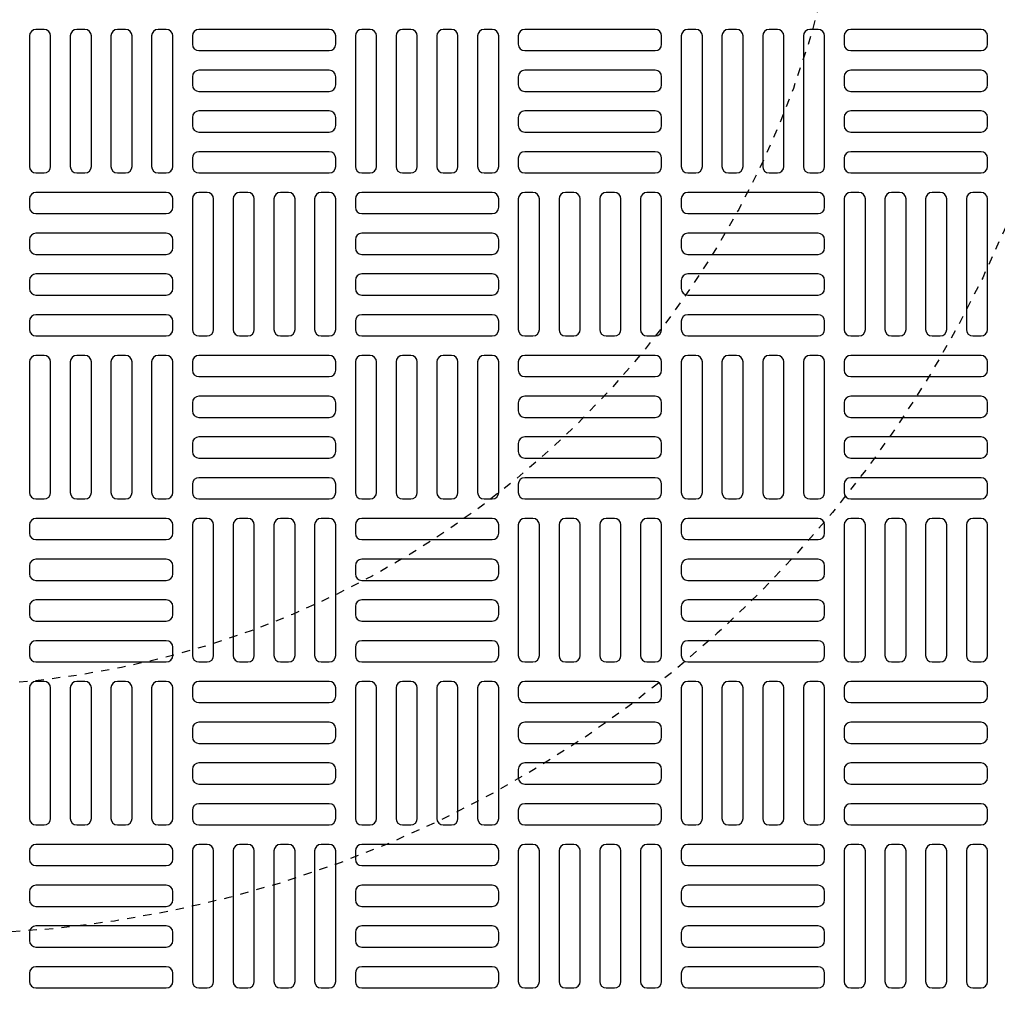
# Model space of a CAD drawing. Extents: x -169 to 2224, y 0 to 2796.
# Tile 467 of 530: x 1531 to 1542, y 1464 to 1476. Entities that reach past the tile are written whole.
import ezdxf

# ---------------------------------------------------------------- set-up
doc = ezdxf.new("R2010")
doc.units = 0
doc.header["$MEASUREMENT"] = 0
doc.linetypes.add('HIDDEN2', pattern=[0.28125, 0.1875, -0.09375])
doc.layers.get('DEFPOINTS').update_dxf_attribs({"linetype": 'CONTINUOUS'})
doc.layers.add('TANK-MANHOLE-COVER-40', color=2, linetype='CONTINUOUS')
doc.layers.add('TANK-MANHOLE-COVER-HATCH-40', color=252, linetype='CONTINUOUS')

msp = doc.modelspace()

# ---------------------------------------------------------------- linework, layer by layer
at = {"layer": 'DEFPOINTS', "color": 8, "linetype": 'HIDDEN2', "ltscale": 0.125}
msp.add_circle((1529.52157, 1479.01916), 14, dxfattribs=at)
msp.add_circle((1529.52157, 1479.01916), 14, dxfattribs=at)
at = {"layer": 'DEFPOINTS', "color": 8, "linetype": 'HIDDEN2', "ltscale": 0.5}
msp.add_circle((1529.52157, 1479.01916), 11, dxfattribs=at)
msp.add_circle((1529.52157, 1479.01916), 11, dxfattribs=at)
at = {"layer": 'TANK-MANHOLE-COVER-40', "color": 4, "linetype": 'Continuous'}
msp.add_circle((1529.52234, 1479.01916), 22.63902, dxfattribs=at)
at = {"layer": 'TANK-MANHOLE-COVER-40', "color": 1, "linetype": 'Continuous'}
msp.add_circle((1529.52234, 1479.01916), 22.44094, dxfattribs=at)
at = {"layer": 'TANK-MANHOLE-COVER-40', "color": 2, "linetype": 'Continuous'}
msp.add_circle((1529.52234, 1479.01916), 21.65354, dxfattribs=at)
at = {"layer": 'TANK-MANHOLE-COVER-HATCH-40', "linetype": 'Continuous', "flags": 128}
for points in [[(1530.70344, 1475.94829, 0.41421356), (1530.6247, 1475.86955), (1530.6247, 1474.29475, 0.41421356), (1530.70344, 1474.21601), (1530.80187, 1474.21601, 0.41421356), (1530.88061, 1474.29475), (1530.88061, 1475.86955, 0.41421356), (1530.80187, 1475.94829)], [(1531.19557, 1475.94829, 0.41421356), (1531.11683, 1475.86955), (1531.11683, 1474.29475, 0.41421356), (1531.19557, 1474.21601), (1531.29399, 1474.21601, 0.41421356), (1531.37273, 1474.29475), (1531.37273, 1475.86955, 0.41421356), (1531.29399, 1475.94829)], [(1531.68769, 1475.94829, 0.41421356), (1531.60895, 1475.86955), (1531.60895, 1474.29475, 0.41421356), (1531.68769, 1474.21601), (1531.78612, 1474.21601, 0.41421356), (1531.86486, 1474.29475), (1531.86486, 1475.86955, 0.41421356), (1531.78612, 1475.94829)], [(1532.17982, 1475.94829, 0.41421356), (1532.10108, 1475.86955), (1532.10108, 1474.29475, 0.41421356), (1532.17982, 1474.21601), (1532.27824, 1474.21601, 0.41421356), (1532.35698, 1474.29475), (1532.35698, 1475.86955, 0.41421356), (1532.27824, 1475.94829)], [(1532.5932, 1475.77113, 0.41421356), (1532.67194, 1475.69239), (1534.24675, 1475.69239, 0.41421356), (1534.32549, 1475.77113), (1534.32549, 1475.86955, 0.41421356), (1534.24675, 1475.94829), (1532.67194, 1475.94829, 0.41421356), (1532.5932, 1475.86955)], [(1534.64045, 1475.94829, 0.41421356), (1534.56171, 1475.86955), (1534.56171, 1474.29475, 0.41421356), (1534.64045, 1474.21601), (1534.73887, 1474.21601, 0.41421356), (1534.81761, 1474.29475), (1534.81761, 1475.86955, 0.41421356), (1534.73887, 1475.94829)], [(1535.13257, 1475.94829, 0.41421356), (1535.05383, 1475.86955), (1535.05383, 1474.29475, 0.41421356), (1535.13257, 1474.21601), (1535.231, 1474.21601, 0.41421356), (1535.30974, 1474.29475), (1535.30974, 1475.86955, 0.41421356), (1535.231, 1475.94829)], [(1535.6247, 1475.94829, 0.41421356), (1535.54596, 1475.86955), (1535.54596, 1474.29475, 0.41421356), (1535.6247, 1474.21601), (1535.72313, 1474.21601, 0.41421356), (1535.80187, 1474.29475), (1535.80187, 1475.86955, 0.41421356), (1535.72313, 1475.94829)], [(1536.11683, 1475.94829, 0.41421356), (1536.03809, 1475.86955), (1536.03809, 1474.29475, 0.41421356), (1536.11683, 1474.21601), (1536.21525, 1474.21601, 0.41421356), (1536.29399, 1474.29475), (1536.29399, 1475.86955, 0.41421356), (1536.21525, 1475.94829)], [(1536.53021, 1475.77113, 0.41421356), (1536.60895, 1475.69239), (1538.18376, 1475.69239, 0.41421356), (1538.2625, 1475.77113), (1538.2625, 1475.86955, 0.41421356), (1538.18376, 1475.94829), (1536.60895, 1475.94829, 0.41421356), (1536.53021, 1475.86955)], [(1538.57746, 1475.94829, 0.41421356), (1538.49872, 1475.86955), (1538.49872, 1474.29475, 0.41421356), (1538.57746, 1474.21601), (1538.67588, 1474.21601, 0.41421356), (1538.75462, 1474.29475), (1538.75462, 1475.86955, 0.41421356), (1538.67588, 1475.94829)], [(1539.06958, 1475.94829, 0.41421356), (1538.99084, 1475.86955), (1538.99084, 1474.29475, 0.41421356), (1539.06958, 1474.21601), (1539.16801, 1474.21601, 0.41421356), (1539.24675, 1474.29475), (1539.24675, 1475.86955, 0.41421356), (1539.16801, 1475.94829)], [(1539.56171, 1475.94829, 0.41421356), (1539.48297, 1475.86955), (1539.48297, 1474.29475, 0.41421356), (1539.56171, 1474.21601), (1539.66013, 1474.21601, 0.41421356), (1539.73887, 1474.29475), (1539.73887, 1475.86955, 0.41421356), (1539.66013, 1475.94829)], [(1540.05383, 1475.94829, 0.41421356), (1539.97509, 1475.86955), (1539.97509, 1474.29475, 0.41421356), (1540.05383, 1474.21601), (1540.15226, 1474.21601, 0.41421356), (1540.231, 1474.29475), (1540.231, 1475.86955, 0.41421356), (1540.15226, 1475.94829)], [(1540.46722, 1475.77113, 0.41421356), (1540.54596, 1475.69239), (1542.12076, 1475.69239, 0.41421356), (1542.1995, 1475.77113), (1542.1995, 1475.86955, 0.41421356), (1542.12076, 1475.94829), (1540.54596, 1475.94829, 0.41421356), (1540.46722, 1475.86955)], [(1532.5932, 1475.279, 0.41421356), (1532.67194, 1475.20026), (1534.24675, 1475.20026, 0.41421356), (1534.32549, 1475.279), (1534.32549, 1475.37743, 0.41421356), (1534.24675, 1475.45617), (1532.67194, 1475.45617, 0.41421356), (1532.5932, 1475.37743)], [(1536.53021, 1475.279, 0.41421356), (1536.60895, 1475.20026), (1538.18376, 1475.20026, 0.41421356), (1538.2625, 1475.279), (1538.2625, 1475.37743, 0.41421356), (1538.18376, 1475.45617), (1536.60895, 1475.45617, 0.41421356), (1536.53021, 1475.37743)], [(1540.46722, 1475.279, 0.41421356), (1540.54596, 1475.20026), (1542.12076, 1475.20026, 0.41421356), (1542.1995, 1475.279), (1542.1995, 1475.37743, 0.41421356), (1542.12076, 1475.45617), (1540.54596, 1475.45617, 0.41421356), (1540.46722, 1475.37743)], [(1532.5932, 1474.78688, 0.41421356), (1532.67194, 1474.70814), (1534.24675, 1474.70814, 0.41421356), (1534.32549, 1474.78688), (1534.32549, 1474.8853, 0.41421356), (1534.24675, 1474.96404), (1532.67194, 1474.96404, 0.41421356), (1532.5932, 1474.8853)], [(1536.53021, 1474.78688, 0.41421356), (1536.60895, 1474.70814), (1538.18376, 1474.70814, 0.41421356), (1538.2625, 1474.78688), (1538.2625, 1474.8853, 0.41421356), (1538.18376, 1474.96404), (1536.60895, 1474.96404, 0.41421356), (1536.53021, 1474.8853)], [(1540.46722, 1474.78688, 0.41421356), (1540.54596, 1474.70814), (1542.12076, 1474.70814, 0.41421356), (1542.1995, 1474.78688), (1542.1995, 1474.8853, 0.41421356), (1542.12076, 1474.96404), (1540.54596, 1474.96404, 0.41421356), (1540.46722, 1474.8853)], [(1532.5932, 1474.29475, 0.41421356), (1532.67194, 1474.21601), (1534.24675, 1474.21601, 0.41421356), (1534.32549, 1474.29475), (1534.32549, 1474.39318, 0.41421356), (1534.24675, 1474.47192), (1532.67194, 1474.47192, 0.41421356), (1532.5932, 1474.39318)], [(1536.53021, 1474.29475, 0.41421356), (1536.60895, 1474.21601), (1538.18376, 1474.21601, 0.41421356), (1538.2625, 1474.29475), (1538.2625, 1474.39318, 0.41421356), (1538.18376, 1474.47192), (1536.60895, 1474.47192, 0.41421356), (1536.53021, 1474.39318)], [(1540.46722, 1474.29475, 0.41421356), (1540.54596, 1474.21601), (1542.12076, 1474.21601, 0.41421356), (1542.1995, 1474.29475), (1542.1995, 1474.39318, 0.41421356), (1542.12076, 1474.47192), (1540.54596, 1474.47192, 0.41421356), (1540.46722, 1474.39318)], [(1532.35698, 1473.90105, 0.41421356), (1532.27824, 1473.97979), (1530.70344, 1473.97979, 0.41421356), (1530.6247, 1473.90105), (1530.6247, 1473.80262, 0.41421356), (1530.70344, 1473.72388), (1532.27824, 1473.72388, 0.41421356), (1532.35698, 1473.80262)], [(1532.67194, 1473.97979, 0.41421356), (1532.5932, 1473.90105), (1532.5932, 1472.32625, 0.41421356), (1532.67194, 1472.24751), (1532.77037, 1472.24751, 0.41421356), (1532.84911, 1472.32625), (1532.84911, 1473.90105, 0.41421356), (1532.77037, 1473.97979)], [(1533.16407, 1473.97979, 0.41421356), (1533.08533, 1473.90105), (1533.08533, 1472.32625, 0.41421356), (1533.16407, 1472.24751), (1533.2625, 1472.24751, 0.41421356), (1533.34124, 1472.32625), (1533.34124, 1473.90105, 0.41421356), (1533.2625, 1473.97979)], [(1533.6562, 1473.97979, 0.41421356), (1533.57746, 1473.90105), (1533.57746, 1472.32625, 0.41421356), (1533.6562, 1472.24751), (1533.75462, 1472.24751, 0.41421356), (1533.83336, 1472.32625), (1533.83336, 1473.90105, 0.41421356), (1533.75462, 1473.97979)], [(1534.14832, 1473.97979, 0.41421356), (1534.06958, 1473.90105), (1534.06958, 1472.32625, 0.41421356), (1534.14832, 1472.24751), (1534.24675, 1472.24751, 0.41421356), (1534.32549, 1472.32625), (1534.32549, 1473.90105, 0.41421356), (1534.24675, 1473.97979)], [(1536.29399, 1473.90105, 0.41421356), (1536.21525, 1473.97979), (1534.64045, 1473.97979, 0.41421356), (1534.56171, 1473.90105), (1534.56171, 1473.80262, 0.41421356), (1534.64045, 1473.72388), (1536.21525, 1473.72388, 0.41421356), (1536.29399, 1473.80262)], [(1536.60895, 1473.97979, 0.41421356), (1536.53021, 1473.90105), (1536.53021, 1472.32625, 0.41421356), (1536.60895, 1472.24751), (1536.70738, 1472.24751, 0.41421356), (1536.78612, 1472.32625), (1536.78612, 1473.90105, 0.41421356), (1536.70738, 1473.97979)], [(1537.10108, 1473.97979, 0.41421356), (1537.02234, 1473.90105), (1537.02234, 1472.32625, 0.41421356), (1537.10108, 1472.24751), (1537.1995, 1472.24751, 0.41421356), (1537.27824, 1472.32625), (1537.27824, 1473.90105, 0.41421356), (1537.1995, 1473.97979)], [(1537.5932, 1473.97979, 0.41421356), (1537.51446, 1473.90105), (1537.51446, 1472.32625, 0.41421356), (1537.5932, 1472.24751), (1537.69163, 1472.24751, 0.41421356), (1537.77037, 1472.32625), (1537.77037, 1473.90105, 0.41421356), (1537.69163, 1473.97979)], [(1538.08533, 1473.97979, 0.41421356), (1538.00659, 1473.90105), (1538.00659, 1472.32625, 0.41421356), (1538.08533, 1472.24751), (1538.18376, 1472.24751, 0.41421356), (1538.2625, 1472.32625), (1538.2625, 1473.90105, 0.41421356), (1538.18376, 1473.97979)], [(1540.231, 1473.90105, 0.41421356), (1540.15226, 1473.97979), (1538.57746, 1473.97979, 0.41421356), (1538.49872, 1473.90105), (1538.49872, 1473.80262, 0.41421356), (1538.57746, 1473.72388), (1540.15226, 1473.72388, 0.41421356), (1540.231, 1473.80262)], [(1540.54596, 1473.97979, 0.41421356), (1540.46722, 1473.90105), (1540.46722, 1472.32625, 0.41421356), (1540.54596, 1472.24751), (1540.64439, 1472.24751, 0.41421356), (1540.72313, 1472.32625), (1540.72313, 1473.90105, 0.41421356), (1540.64439, 1473.97979)], [(1541.03809, 1473.97979, 0.41421356), (1540.95935, 1473.90105), (1540.95935, 1472.32625, 0.41421356), (1541.03809, 1472.24751), (1541.13651, 1472.24751, 0.41421356), (1541.21525, 1472.32625), (1541.21525, 1473.90105, 0.41421356), (1541.13651, 1473.97979)], [(1541.53021, 1473.97979, 0.41421356), (1541.45147, 1473.90105), (1541.45147, 1472.32625, 0.41421356), (1541.53021, 1472.24751), (1541.62864, 1472.24751, 0.41421356), (1541.70738, 1472.32625), (1541.70738, 1473.90105, 0.41421356), (1541.62864, 1473.97979)], [(1542.02234, 1473.97979, 0.41421356), (1541.9436, 1473.90105), (1541.9436, 1472.32625, 0.41421356), (1542.02234, 1472.24751), (1542.12076, 1472.24751, 0.41421356), (1542.1995, 1472.32625), (1542.1995, 1473.90105, 0.41421356), (1542.12076, 1473.97979)], [(1532.35698, 1473.40892, 0.41421356), (1532.27824, 1473.48766), (1530.70344, 1473.48766, 0.41421356), (1530.6247, 1473.40892), (1530.6247, 1473.3105, 0.41421356), (1530.70344, 1473.23176), (1532.27824, 1473.23176, 0.41421356), (1532.35698, 1473.3105)], [(1536.29399, 1473.40892, 0.41421356), (1536.21525, 1473.48766), (1534.64045, 1473.48766, 0.41421356), (1534.56171, 1473.40892), (1534.56171, 1473.3105, 0.41421356), (1534.64045, 1473.23176), (1536.21525, 1473.23176, 0.41421356), (1536.29399, 1473.3105)], [(1540.231, 1473.40892, 0.41421356), (1540.15226, 1473.48766), (1538.57746, 1473.48766, 0.41421356), (1538.49872, 1473.40892), (1538.49872, 1473.3105, 0.41421356), (1538.57746, 1473.23176), (1540.15226, 1473.23176, 0.41421356), (1540.231, 1473.3105)], [(1532.35698, 1472.9168, 0.41421356), (1532.27824, 1472.99554), (1530.70344, 1472.99554, 0.41421356), (1530.6247, 1472.9168), (1530.6247, 1472.81837, 0.41421356), (1530.70344, 1472.73963), (1532.27824, 1472.73963, 0.41421356), (1532.35698, 1472.81837)], [(1536.29399, 1472.9168, 0.41421356), (1536.21525, 1472.99554), (1534.64045, 1472.99554, 0.41421356), (1534.56171, 1472.9168), (1534.56171, 1472.81837, 0.41421356), (1534.64045, 1472.73963), (1536.21525, 1472.73963, 0.41421356), (1536.29399, 1472.81837)], [(1540.231, 1472.9168, 0.41421356), (1540.15226, 1472.99554), (1538.57746, 1472.99554, 0.41421356), (1538.49872, 1472.9168), (1538.49872, 1472.81837, 0.41421356), (1538.57746, 1472.73963), (1540.15226, 1472.73963, 0.41421356), (1540.231, 1472.81837)], [(1532.35698, 1472.42467, 0.41421356), (1532.27824, 1472.50341), (1530.70344, 1472.50341, 0.41421356), (1530.6247, 1472.42467), (1530.6247, 1472.32625, 0.41421356), (1530.70344, 1472.24751), (1532.27824, 1472.24751, 0.41421356), (1532.35698, 1472.32625)], [(1536.29399, 1472.42467, 0.41421356), (1536.21525, 1472.50341), (1534.64045, 1472.50341, 0.41421356), (1534.56171, 1472.42467), (1534.56171, 1472.32625, 0.41421356), (1534.64045, 1472.24751), (1536.21525, 1472.24751, 0.41421356), (1536.29399, 1472.32625)], [(1540.231, 1472.42467, 0.41421356), (1540.15226, 1472.50341), (1538.57746, 1472.50341, 0.41421356), (1538.49872, 1472.42467), (1538.49872, 1472.32625, 0.41421356), (1538.57746, 1472.24751), (1540.15226, 1472.24751, 0.41421356), (1540.231, 1472.32625)], [(1530.70344, 1472.01129, 0.41421356), (1530.6247, 1471.93255), (1530.6247, 1470.35774, 0.41421356), (1530.70344, 1470.279), (1530.80187, 1470.279, 0.41421356), (1530.88061, 1470.35774), (1530.88061, 1471.93255, 0.41421356), (1530.80187, 1472.01129)], [(1531.19557, 1472.01129, 0.41421356), (1531.11683, 1471.93255), (1531.11683, 1470.35774, 0.41421356), (1531.19557, 1470.279), (1531.29399, 1470.279, 0.41421356), (1531.37273, 1470.35774), (1531.37273, 1471.93255, 0.41421356), (1531.29399, 1472.01129)], [(1531.68769, 1472.01129, 0.41421356), (1531.60895, 1471.93255), (1531.60895, 1470.35774, 0.41421356), (1531.68769, 1470.279), (1531.78612, 1470.279, 0.41421356), (1531.86486, 1470.35774), (1531.86486, 1471.93255, 0.41421356), (1531.78612, 1472.01129)], [(1532.17982, 1472.01129, 0.41421356), (1532.10108, 1471.93255), (1532.10108, 1470.35774, 0.41421356), (1532.17982, 1470.279), (1532.27824, 1470.279, 0.41421356), (1532.35698, 1470.35774), (1532.35698, 1471.93255, 0.41421356), (1532.27824, 1472.01129)], [(1532.5932, 1471.83412, 0.41421356), (1532.67194, 1471.75538), (1534.24675, 1471.75538, 0.41421356), (1534.32549, 1471.83412), (1534.32549, 1471.93255, 0.41421356), (1534.24675, 1472.01129), (1532.67194, 1472.01129, 0.41421356), (1532.5932, 1471.93255)], [(1534.64045, 1472.01129, 0.41421356), (1534.56171, 1471.93255), (1534.56171, 1470.35774, 0.41421356), (1534.64045, 1470.279), (1534.73887, 1470.279, 0.41421356), (1534.81761, 1470.35774), (1534.81761, 1471.93255, 0.41421356), (1534.73887, 1472.01129)], [(1535.13257, 1472.01129, 0.41421356), (1535.05383, 1471.93255), (1535.05383, 1470.35774, 0.41421356), (1535.13257, 1470.279), (1535.231, 1470.279, 0.41421356), (1535.30974, 1470.35774), (1535.30974, 1471.93255, 0.41421356), (1535.231, 1472.01129)], [(1535.6247, 1472.01129, 0.41421356), (1535.54596, 1471.93255), (1535.54596, 1470.35774, 0.41421356), (1535.6247, 1470.279), (1535.72313, 1470.279, 0.41421356), (1535.80187, 1470.35774), (1535.80187, 1471.93255, 0.41421356), (1535.72313, 1472.01129)], [(1536.11683, 1472.01129, 0.41421356), (1536.03809, 1471.93255), (1536.03809, 1470.35774, 0.41421356), (1536.11683, 1470.279), (1536.21525, 1470.279, 0.41421356), (1536.29399, 1470.35774), (1536.29399, 1471.93255, 0.41421356), (1536.21525, 1472.01129)], [(1536.53021, 1471.83412, 0.41421356), (1536.60895, 1471.75538), (1538.18376, 1471.75538, 0.41421356), (1538.2625, 1471.83412), (1538.2625, 1471.93255, 0.41421356), (1538.18376, 1472.01129), (1536.60895, 1472.01129, 0.41421356), (1536.53021, 1471.93255)], [(1538.57746, 1472.01129, 0.41421356), (1538.49872, 1471.93255), (1538.49872, 1470.35774, 0.41421356), (1538.57746, 1470.279), (1538.67588, 1470.279, 0.41421356), (1538.75462, 1470.35774), (1538.75462, 1471.93255, 0.41421356), (1538.67588, 1472.01129)], [(1539.06958, 1472.01129, 0.41421356), (1538.99084, 1471.93255), (1538.99084, 1470.35774, 0.41421356), (1539.06958, 1470.279), (1539.16801, 1470.279, 0.41421356), (1539.24675, 1470.35774), (1539.24675, 1471.93255, 0.41421356), (1539.16801, 1472.01129)], [(1539.56171, 1472.01129, 0.41421356), (1539.48297, 1471.93255), (1539.48297, 1470.35774, 0.41421356), (1539.56171, 1470.279), (1539.66013, 1470.279, 0.41421356), (1539.73887, 1470.35774), (1539.73887, 1471.93255, 0.41421356), (1539.66013, 1472.01129)], [(1540.05383, 1472.01129, 0.41421356), (1539.97509, 1471.93255), (1539.97509, 1470.35774, 0.41421356), (1540.05383, 1470.279), (1540.15226, 1470.279, 0.41421356), (1540.231, 1470.35774), (1540.231, 1471.93255, 0.41421356), (1540.15226, 1472.01129)], [(1540.46722, 1471.83412, 0.41421356), (1540.54596, 1471.75538), (1542.12076, 1471.75538, 0.41421356), (1542.1995, 1471.83412), (1542.1995, 1471.93255, 0.41421356), (1542.12076, 1472.01129), (1540.54596, 1472.01129, 0.41421356), (1540.46722, 1471.93255)], [(1532.5932, 1471.34199, 0.41421356), (1532.67194, 1471.26325), (1534.24675, 1471.26325, 0.41421356), (1534.32549, 1471.34199), (1534.32549, 1471.44042, 0.41421356), (1534.24675, 1471.51916), (1532.67194, 1471.51916, 0.41421356), (1532.5932, 1471.44042)], [(1536.53021, 1471.34199, 0.41421356), (1536.60895, 1471.26325), (1538.18376, 1471.26325, 0.41421356), (1538.2625, 1471.34199), (1538.2625, 1471.44042, 0.41421356), (1538.18376, 1471.51916), (1536.60895, 1471.51916, 0.41421356), (1536.53021, 1471.44042)], [(1540.46722, 1471.34199, 0.41421356), (1540.54596, 1471.26325), (1542.12076, 1471.26325, 0.41421356), (1542.1995, 1471.34199), (1542.1995, 1471.44042, 0.41421356), (1542.12076, 1471.51916), (1540.54596, 1471.51916, 0.41421356), (1540.46722, 1471.44042)], [(1532.5932, 1470.84987, 0.41421356), (1532.67194, 1470.77113), (1534.24675, 1470.77113, 0.41421356), (1534.32549, 1470.84987), (1534.32549, 1470.94829, 0.41421356), (1534.24675, 1471.02703), (1532.67194, 1471.02703, 0.41421356), (1532.5932, 1470.94829)], [(1536.53021, 1470.84987, 0.41421356), (1536.60895, 1470.77113), (1538.18376, 1470.77113, 0.41421356), (1538.2625, 1470.84987), (1538.2625, 1470.94829, 0.41421356), (1538.18376, 1471.02703), (1536.60895, 1471.02703, 0.41421356), (1536.53021, 1470.94829)], [(1540.46722, 1470.84987, 0.41421356), (1540.54596, 1470.77113), (1542.12076, 1470.77113, 0.41421356), (1542.1995, 1470.84987), (1542.1995, 1470.94829, 0.41421356), (1542.12076, 1471.02703), (1540.54596, 1471.02703, 0.41421356), (1540.46722, 1470.94829)], [(1532.5932, 1470.35774, 0.41421356), (1532.67194, 1470.279), (1534.24675, 1470.279, 0.41421356), (1534.32549, 1470.35774), (1534.32549, 1470.45617, 0.41421356), (1534.24675, 1470.53491), (1532.67194, 1470.53491, 0.41421356), (1532.5932, 1470.45617)], [(1536.53021, 1470.35774, 0.41421356), (1536.60895, 1470.279), (1538.18376, 1470.279, 0.41421356), (1538.2625, 1470.35774), (1538.2625, 1470.45617, 0.41421356), (1538.18376, 1470.53491), (1536.60895, 1470.53491, 0.41421356), (1536.53021, 1470.45617)], [(1540.46722, 1470.35774, 0.41421356), (1540.54596, 1470.279), (1542.12076, 1470.279, 0.41421356), (1542.1995, 1470.35774), (1542.1995, 1470.45617, 0.41421356), (1542.12076, 1470.53491), (1540.54596, 1470.53491, 0.41421356), (1540.46722, 1470.45617)], [(1532.35698, 1469.96404, 0.41421356), (1532.27824, 1470.04278), (1530.70344, 1470.04278, 0.41421356), (1530.6247, 1469.96404), (1530.6247, 1469.86562, 0.41421356), (1530.70344, 1469.78688), (1532.27824, 1469.78688, 0.41421356), (1532.35698, 1469.86562)], [(1532.67194, 1470.04278, 0.41421356), (1532.5932, 1469.96404), (1532.5932, 1468.38924, 0.41421356), (1532.67194, 1468.3105), (1532.77037, 1468.3105, 0.41421356), (1532.84911, 1468.38924), (1532.84911, 1469.96404, 0.41421356), (1532.77037, 1470.04278)], [(1533.16407, 1470.04278, 0.41421356), (1533.08533, 1469.96404), (1533.08533, 1468.38924, 0.41421356), (1533.16407, 1468.3105), (1533.2625, 1468.3105, 0.41421356), (1533.34124, 1468.38924), (1533.34124, 1469.96404, 0.41421356), (1533.2625, 1470.04278)], [(1533.6562, 1470.04278, 0.41421356), (1533.57746, 1469.96404), (1533.57746, 1468.38924, 0.41421356), (1533.6562, 1468.3105), (1533.75462, 1468.3105, 0.41421356), (1533.83336, 1468.38924), (1533.83336, 1469.96404, 0.41421356), (1533.75462, 1470.04278)], [(1534.14832, 1470.04278, 0.41421356), (1534.06958, 1469.96404), (1534.06958, 1468.38924, 0.41421356), (1534.14832, 1468.3105), (1534.24675, 1468.3105, 0.41421356), (1534.32549, 1468.38924), (1534.32549, 1469.96404, 0.41421356), (1534.24675, 1470.04278)], [(1536.29399, 1469.96404, 0.41421356), (1536.21525, 1470.04278), (1534.64045, 1470.04278, 0.41421356), (1534.56171, 1469.96404), (1534.56171, 1469.86562, 0.41421356), (1534.64045, 1469.78688), (1536.21525, 1469.78688, 0.41421356), (1536.29399, 1469.86562)], [(1536.60895, 1470.04278, 0.41421356), (1536.53021, 1469.96404), (1536.53021, 1468.38924, 0.41421356), (1536.60895, 1468.3105), (1536.70738, 1468.3105, 0.41421356), (1536.78612, 1468.38924), (1536.78612, 1469.96404, 0.41421356), (1536.70738, 1470.04278)], [(1537.10108, 1470.04278, 0.41421356), (1537.02234, 1469.96404), (1537.02234, 1468.38924, 0.41421356), (1537.10108, 1468.3105), (1537.1995, 1468.3105, 0.41421356), (1537.27824, 1468.38924), (1537.27824, 1469.96404, 0.41421356), (1537.1995, 1470.04278)], [(1537.5932, 1470.04278, 0.41421356), (1537.51446, 1469.96404), (1537.51446, 1468.38924, 0.41421356), (1537.5932, 1468.3105), (1537.69163, 1468.3105, 0.41421356), (1537.77037, 1468.38924), (1537.77037, 1469.96404, 0.41421356), (1537.69163, 1470.04278)], [(1538.08533, 1470.04278, 0.41421356), (1538.00659, 1469.96404), (1538.00659, 1468.38924, 0.41421356), (1538.08533, 1468.3105), (1538.18376, 1468.3105, 0.41421356), (1538.2625, 1468.38924), (1538.2625, 1469.96404, 0.41421356), (1538.18376, 1470.04278)], [(1540.231, 1469.96404, 0.41421356), (1540.15226, 1470.04278), (1538.57746, 1470.04278, 0.41421356), (1538.49872, 1469.96404), (1538.49872, 1469.86562, 0.41421356), (1538.57746, 1469.78688), (1540.15226, 1469.78688, 0.41421356), (1540.231, 1469.86562)], [(1540.54596, 1470.04278, 0.41421356), (1540.46722, 1469.96404), (1540.46722, 1468.38924, 0.41421356), (1540.54596, 1468.3105), (1540.64439, 1468.3105, 0.41421356), (1540.72313, 1468.38924), (1540.72313, 1469.96404, 0.41421356), (1540.64439, 1470.04278)], [(1541.03809, 1470.04278, 0.41421356), (1540.95935, 1469.96404), (1540.95935, 1468.38924, 0.41421356), (1541.03809, 1468.3105), (1541.13651, 1468.3105, 0.41421356), (1541.21525, 1468.38924), (1541.21525, 1469.96404, 0.41421356), (1541.13651, 1470.04278)], [(1541.53021, 1470.04278, 0.41421356), (1541.45147, 1469.96404), (1541.45147, 1468.38924, 0.41421356), (1541.53021, 1468.3105), (1541.62864, 1468.3105, 0.41421356), (1541.70738, 1468.38924), (1541.70738, 1469.96404, 0.41421356), (1541.62864, 1470.04278)], [(1542.02234, 1470.04278, 0.41421356), (1541.9436, 1469.96404), (1541.9436, 1468.38924, 0.41421356), (1542.02234, 1468.3105), (1542.12076, 1468.3105, 0.41421356), (1542.1995, 1468.38924), (1542.1995, 1469.96404, 0.41421356), (1542.12076, 1470.04278)], [(1532.35698, 1469.47192, 0.41421356), (1532.27824, 1469.55066), (1530.70344, 1469.55066, 0.41421356), (1530.6247, 1469.47192), (1530.6247, 1469.37349, 0.41421356), (1530.70344, 1469.29475), (1532.27824, 1469.29475, 0.41421356), (1532.35698, 1469.37349)], [(1536.29399, 1469.47192, 0.41421356), (1536.21525, 1469.55066), (1534.64045, 1469.55066, 0.41421356), (1534.56171, 1469.47192), (1534.56171, 1469.37349, 0.41421356), (1534.64045, 1469.29475), (1536.21525, 1469.29475, 0.41421356), (1536.29399, 1469.37349)], [(1540.231, 1469.47192, 0.41421356), (1540.15226, 1469.55066), (1538.57746, 1469.55066, 0.41421356), (1538.49872, 1469.47192), (1538.49872, 1469.37349, 0.41421356), (1538.57746, 1469.29475), (1540.15226, 1469.29475, 0.41421356), (1540.231, 1469.37349)], [(1532.35698, 1468.97979, 0.41421356), (1532.27824, 1469.05853), (1530.70344, 1469.05853, 0.41421356), (1530.6247, 1468.97979), (1530.6247, 1468.88136, 0.41421356), (1530.70344, 1468.80262), (1532.27824, 1468.80262, 0.41421356), (1532.35698, 1468.88136)], [(1536.29399, 1468.97979, 0.41421356), (1536.21525, 1469.05853), (1534.64045, 1469.05853, 0.41421356), (1534.56171, 1468.97979), (1534.56171, 1468.88136, 0.41421356), (1534.64045, 1468.80262), (1536.21525, 1468.80262, 0.41421356), (1536.29399, 1468.88136)], [(1540.231, 1468.97979, 0.41421356), (1540.15226, 1469.05853), (1538.57746, 1469.05853, 0.41421356), (1538.49872, 1468.97979), (1538.49872, 1468.88136, 0.41421356), (1538.57746, 1468.80262), (1540.15226, 1468.80262, 0.41421356), (1540.231, 1468.88136)], [(1532.35698, 1468.48766, 0.41421356), (1532.27824, 1468.5664), (1530.70344, 1468.5664, 0.41421356), (1530.6247, 1468.48766), (1530.6247, 1468.38924, 0.41421356), (1530.70344, 1468.3105), (1532.27824, 1468.3105, 0.41421356), (1532.35698, 1468.38924)], [(1536.29399, 1468.48766, 0.41421356), (1536.21525, 1468.5664), (1534.64045, 1468.5664, 0.41421356), (1534.56171, 1468.48766), (1534.56171, 1468.38924, 0.41421356), (1534.64045, 1468.3105), (1536.21525, 1468.3105, 0.41421356), (1536.29399, 1468.38924)], [(1540.231, 1468.48766, 0.41421356), (1540.15226, 1468.5664), (1538.57746, 1468.5664, 0.41421356), (1538.49872, 1468.48766), (1538.49872, 1468.38924, 0.41421356), (1538.57746, 1468.3105), (1540.15226, 1468.3105, 0.41421356), (1540.231, 1468.38924)], [(1530.70344, 1468.07428, 0.41421356), (1530.6247, 1467.99554), (1530.6247, 1466.42073, 0.41421356), (1530.70344, 1466.34199), (1530.80187, 1466.34199, 0.41421356), (1530.88061, 1466.42073), (1530.88061, 1467.99554, 0.41421356), (1530.80187, 1468.07428)], [(1531.19557, 1468.07428, 0.41421356), (1531.11683, 1467.99554), (1531.11683, 1466.42073, 0.41421356), (1531.19557, 1466.34199), (1531.29399, 1466.34199, 0.41421356), (1531.37273, 1466.42073), (1531.37273, 1467.99554, 0.41421356), (1531.29399, 1468.07428)], [(1531.68769, 1468.07428, 0.41421356), (1531.60895, 1467.99554), (1531.60895, 1466.42073, 0.41421356), (1531.68769, 1466.34199), (1531.78612, 1466.34199, 0.41421356), (1531.86486, 1466.42073), (1531.86486, 1467.99554, 0.41421356), (1531.78612, 1468.07428)], [(1532.17982, 1468.07428, 0.41421356), (1532.10108, 1467.99554), (1532.10108, 1466.42073, 0.41421356), (1532.17982, 1466.34199), (1532.27824, 1466.34199, 0.41421356), (1532.35698, 1466.42073), (1532.35698, 1467.99554, 0.41421356), (1532.27824, 1468.07428)], [(1532.5932, 1467.89711, 0.41421356), (1532.67194, 1467.81837), (1534.24675, 1467.81837, 0.41421356), (1534.32549, 1467.89711), (1534.32549, 1467.99554, 0.41421356), (1534.24675, 1468.07428), (1532.67194, 1468.07428, 0.41421356), (1532.5932, 1467.99554)], [(1534.64045, 1468.07428, 0.41421356), (1534.56171, 1467.99554), (1534.56171, 1466.42073, 0.41421356), (1534.64045, 1466.34199), (1534.73887, 1466.34199, 0.41421356), (1534.81761, 1466.42073), (1534.81761, 1467.99554, 0.41421356), (1534.73887, 1468.07428)], [(1535.13257, 1468.07428, 0.41421356), (1535.05383, 1467.99554), (1535.05383, 1466.42073, 0.41421356), (1535.13257, 1466.34199), (1535.231, 1466.34199, 0.41421356), (1535.30974, 1466.42073), (1535.30974, 1467.99554, 0.41421356), (1535.231, 1468.07428)], [(1535.6247, 1468.07428, 0.41421356), (1535.54596, 1467.99554), (1535.54596, 1466.42073, 0.41421356), (1535.6247, 1466.34199), (1535.72313, 1466.34199, 0.41421356), (1535.80187, 1466.42073), (1535.80187, 1467.99554, 0.41421356), (1535.72313, 1468.07428)], [(1536.11683, 1468.07428, 0.41421356), (1536.03809, 1467.99554), (1536.03809, 1466.42073, 0.41421356), (1536.11683, 1466.34199), (1536.21525, 1466.34199, 0.41421356), (1536.29399, 1466.42073), (1536.29399, 1467.99554, 0.41421356), (1536.21525, 1468.07428)], [(1536.53021, 1467.89711, 0.41421356), (1536.60895, 1467.81837), (1538.18376, 1467.81837, 0.41421356), (1538.2625, 1467.89711), (1538.2625, 1467.99554, 0.41421356), (1538.18376, 1468.07428), (1536.60895, 1468.07428, 0.41421356), (1536.53021, 1467.99554)], [(1538.57746, 1468.07428, 0.41421356), (1538.49872, 1467.99554), (1538.49872, 1466.42073, 0.41421356), (1538.57746, 1466.34199), (1538.67588, 1466.34199, 0.41421356), (1538.75462, 1466.42073), (1538.75462, 1467.99554, 0.41421356), (1538.67588, 1468.07428)], [(1539.06958, 1468.07428, 0.41421356), (1538.99084, 1467.99554), (1538.99084, 1466.42073, 0.41421356), (1539.06958, 1466.34199), (1539.16801, 1466.34199, 0.41421356), (1539.24675, 1466.42073), (1539.24675, 1467.99554, 0.41421356), (1539.16801, 1468.07428)], [(1539.56171, 1468.07428, 0.41421356), (1539.48297, 1467.99554), (1539.48297, 1466.42073, 0.41421356), (1539.56171, 1466.34199), (1539.66013, 1466.34199, 0.41421356), (1539.73887, 1466.42073), (1539.73887, 1467.99554, 0.41421356), (1539.66013, 1468.07428)], [(1540.05383, 1468.07428, 0.41421356), (1539.97509, 1467.99554), (1539.97509, 1466.42073, 0.41421356), (1540.05383, 1466.34199), (1540.15226, 1466.34199, 0.41421356), (1540.231, 1466.42073), (1540.231, 1467.99554, 0.41421356), (1540.15226, 1468.07428)], [(1540.46722, 1467.89711, 0.41421356), (1540.54596, 1467.81837), (1542.12076, 1467.81837, 0.41421356), (1542.1995, 1467.89711), (1542.1995, 1467.99554, 0.41421356), (1542.12076, 1468.07428), (1540.54596, 1468.07428, 0.41421356), (1540.46722, 1467.99554)], [(1532.5932, 1467.40499, 0.41421356), (1532.67194, 1467.32625), (1534.24675, 1467.32625, 0.41421356), (1534.32549, 1467.40499), (1534.32549, 1467.50341, 0.41421356), (1534.24675, 1467.58215), (1532.67194, 1467.58215, 0.41421356), (1532.5932, 1467.50341)], [(1536.53021, 1467.40499, 0.41421356), (1536.60895, 1467.32625), (1538.18376, 1467.32625, 0.41421356), (1538.2625, 1467.40499), (1538.2625, 1467.50341, 0.41421356), (1538.18376, 1467.58215), (1536.60895, 1467.58215, 0.41421356), (1536.53021, 1467.50341)], [(1540.46722, 1467.40499, 0.41421356), (1540.54596, 1467.32625), (1542.12076, 1467.32625, 0.41421356), (1542.1995, 1467.40499), (1542.1995, 1467.50341, 0.41421356), (1542.12076, 1467.58215), (1540.54596, 1467.58215, 0.41421356), (1540.46722, 1467.50341)], [(1532.5932, 1466.91286, 0.41421356), (1532.67194, 1466.83412), (1534.24675, 1466.83412, 0.41421356), (1534.32549, 1466.91286), (1534.32549, 1467.01129, 0.41421356), (1534.24675, 1467.09003), (1532.67194, 1467.09003, 0.41421356), (1532.5932, 1467.01129)], [(1536.53021, 1466.91286, 0.41421356), (1536.60895, 1466.83412), (1538.18376, 1466.83412, 0.41421356), (1538.2625, 1466.91286), (1538.2625, 1467.01129, 0.41421356), (1538.18376, 1467.09003), (1536.60895, 1467.09003, 0.41421356), (1536.53021, 1467.01129)], [(1540.46722, 1466.91286, 0.41421356), (1540.54596, 1466.83412), (1542.12076, 1466.83412, 0.41421356), (1542.1995, 1466.91286), (1542.1995, 1467.01129, 0.41421356), (1542.12076, 1467.09003), (1540.54596, 1467.09003, 0.41421356), (1540.46722, 1467.01129)], [(1532.5932, 1466.42073, 0.41421356), (1532.67194, 1466.34199), (1534.24675, 1466.34199, 0.41421356), (1534.32549, 1466.42073), (1534.32549, 1466.51916, 0.41421356), (1534.24675, 1466.5979), (1532.67194, 1466.5979, 0.41421356), (1532.5932, 1466.51916)], [(1536.53021, 1466.42073, 0.41421356), (1536.60895, 1466.34199), (1538.18376, 1466.34199, 0.41421356), (1538.2625, 1466.42073), (1538.2625, 1466.51916, 0.41421356), (1538.18376, 1466.5979), (1536.60895, 1466.5979, 0.41421356), (1536.53021, 1466.51916)], [(1540.46722, 1466.42073, 0.41421356), (1540.54596, 1466.34199), (1542.12076, 1466.34199, 0.41421356), (1542.1995, 1466.42073), (1542.1995, 1466.51916, 0.41421356), (1542.12076, 1466.5979), (1540.54596, 1466.5979, 0.41421356), (1540.46722, 1466.51916)], [(1532.35698, 1466.02703, 0.41421356), (1532.27824, 1466.10577), (1530.70344, 1466.10577, 0.41421356), (1530.6247, 1466.02703), (1530.6247, 1465.92861, 0.41421356), (1530.70344, 1465.84987), (1532.27824, 1465.84987, 0.41421356), (1532.35698, 1465.92861)], [(1532.67194, 1466.10577, 0.41421356), (1532.5932, 1466.02703), (1532.5932, 1464.45223, 0.41421356), (1532.67194, 1464.37349), (1532.77037, 1464.37349, 0.41421356), (1532.84911, 1464.45223), (1532.84911, 1466.02703, 0.41421356), (1532.77037, 1466.10577)], [(1533.16407, 1466.10577, 0.41421356), (1533.08533, 1466.02703), (1533.08533, 1464.45223, 0.41421356), (1533.16407, 1464.37349), (1533.2625, 1464.37349, 0.41421356), (1533.34124, 1464.45223), (1533.34124, 1466.02703, 0.41421356), (1533.2625, 1466.10577)], [(1533.6562, 1466.10577, 0.41421356), (1533.57746, 1466.02703), (1533.57746, 1464.45223, 0.41421356), (1533.6562, 1464.37349), (1533.75462, 1464.37349, 0.41421356), (1533.83336, 1464.45223), (1533.83336, 1466.02703, 0.41421356), (1533.75462, 1466.10577)], [(1534.14832, 1466.10577, 0.41421356), (1534.06958, 1466.02703), (1534.06958, 1464.45223, 0.41421356), (1534.14832, 1464.37349), (1534.24675, 1464.37349, 0.41421356), (1534.32549, 1464.45223), (1534.32549, 1466.02703, 0.41421356), (1534.24675, 1466.10577)], [(1536.29399, 1466.02703, 0.41421356), (1536.21525, 1466.10577), (1534.64045, 1466.10577, 0.41421356), (1534.56171, 1466.02703), (1534.56171, 1465.92861, 0.41421356), (1534.64045, 1465.84987), (1536.21525, 1465.84987, 0.41421356), (1536.29399, 1465.92861)], [(1536.60895, 1466.10577, 0.41421356), (1536.53021, 1466.02703), (1536.53021, 1464.45223, 0.41421356), (1536.60895, 1464.37349), (1536.70738, 1464.37349, 0.41421356), (1536.78612, 1464.45223), (1536.78612, 1466.02703, 0.41421356), (1536.70738, 1466.10577)], [(1537.10108, 1466.10577, 0.41421356), (1537.02234, 1466.02703), (1537.02234, 1464.45223, 0.41421356), (1537.10108, 1464.37349), (1537.1995, 1464.37349, 0.41421356), (1537.27824, 1464.45223), (1537.27824, 1466.02703, 0.41421356), (1537.1995, 1466.10577)], [(1537.5932, 1466.10577, 0.41421356), (1537.51446, 1466.02703), (1537.51446, 1464.45223, 0.41421356), (1537.5932, 1464.37349), (1537.69163, 1464.37349, 0.41421356), (1537.77037, 1464.45223), (1537.77037, 1466.02703, 0.41421356), (1537.69163, 1466.10577)], [(1538.08533, 1466.10577, 0.41421356), (1538.00659, 1466.02703), (1538.00659, 1464.45223, 0.41421356), (1538.08533, 1464.37349), (1538.18376, 1464.37349, 0.41421356), (1538.2625, 1464.45223), (1538.2625, 1466.02703, 0.41421356), (1538.18376, 1466.10577)], [(1540.231, 1466.02703, 0.41421356), (1540.15226, 1466.10577), (1538.57746, 1466.10577, 0.41421356), (1538.49872, 1466.02703), (1538.49872, 1465.92861, 0.41421356), (1538.57746, 1465.84987), (1540.15226, 1465.84987, 0.41421356), (1540.231, 1465.92861)], [(1540.54596, 1466.10577, 0.41421356), (1540.46722, 1466.02703), (1540.46722, 1464.45223, 0.41421356), (1540.54596, 1464.37349), (1540.64439, 1464.37349, 0.41421356), (1540.72313, 1464.45223), (1540.72313, 1466.02703, 0.41421356), (1540.64439, 1466.10577)], [(1541.03809, 1466.10577, 0.41421356), (1540.95935, 1466.02703), (1540.95935, 1464.45223, 0.41421356), (1541.03809, 1464.37349), (1541.13651, 1464.37349, 0.41421356), (1541.21525, 1464.45223), (1541.21525, 1466.02703, 0.41421356), (1541.13651, 1466.10577)], [(1541.53021, 1466.10577, 0.41421356), (1541.45147, 1466.02703), (1541.45147, 1464.45223, 0.41421356), (1541.53021, 1464.37349), (1541.62864, 1464.37349, 0.41421356), (1541.70738, 1464.45223), (1541.70738, 1466.02703, 0.41421356), (1541.62864, 1466.10577)], [(1542.02234, 1466.10577, 0.41421356), (1541.9436, 1466.02703), (1541.9436, 1464.45223, 0.41421356), (1542.02234, 1464.37349), (1542.12076, 1464.37349, 0.41421356), (1542.1995, 1464.45223), (1542.1995, 1466.02703, 0.41421356), (1542.12076, 1466.10577)], [(1532.35698, 1465.53491, 0.41421356), (1532.27824, 1465.61365), (1530.70344, 1465.61365, 0.41421356), (1530.6247, 1465.53491), (1530.6247, 1465.43648, 0.41421356), (1530.70344, 1465.35774), (1532.27824, 1465.35774, 0.41421356), (1532.35698, 1465.43648)], [(1536.29399, 1465.53491, 0.41421356), (1536.21525, 1465.61365), (1534.64045, 1465.61365, 0.41421356), (1534.56171, 1465.53491), (1534.56171, 1465.43648, 0.41421356), (1534.64045, 1465.35774), (1536.21525, 1465.35774, 0.41421356), (1536.29399, 1465.43648)], [(1540.231, 1465.53491, 0.41421356), (1540.15226, 1465.61365), (1538.57746, 1465.61365, 0.41421356), (1538.49872, 1465.53491), (1538.49872, 1465.43648, 0.41421356), (1538.57746, 1465.35774), (1540.15226, 1465.35774, 0.41421356), (1540.231, 1465.43648)], [(1532.35698, 1465.04278, 0.41421356), (1532.27824, 1465.12152), (1530.70344, 1465.12152, 0.41421356), (1530.6247, 1465.04278), (1530.6247, 1464.94436, 0.41421356), (1530.70344, 1464.86562), (1532.27824, 1464.86562, 0.41421356), (1532.35698, 1464.94436)], [(1536.29399, 1465.04278, 0.41421356), (1536.21525, 1465.12152), (1534.64045, 1465.12152, 0.41421356), (1534.56171, 1465.04278), (1534.56171, 1464.94436, 0.41421356), (1534.64045, 1464.86562), (1536.21525, 1464.86562, 0.41421356), (1536.29399, 1464.94436)], [(1540.231, 1465.04278, 0.41421356), (1540.15226, 1465.12152), (1538.57746, 1465.12152, 0.41421356), (1538.49872, 1465.04278), (1538.49872, 1464.94436, 0.41421356), (1538.57746, 1464.86562), (1540.15226, 1464.86562, 0.41421356), (1540.231, 1464.94436)], [(1532.35698, 1464.55066, 0.41421356), (1532.27824, 1464.6294), (1530.70344, 1464.6294, 0.41421356), (1530.6247, 1464.55066), (1530.6247, 1464.45223, 0.41421356), (1530.70344, 1464.37349), (1532.27824, 1464.37349, 0.41421356), (1532.35698, 1464.45223)], [(1536.29399, 1464.55066, 0.41421356), (1536.21525, 1464.6294), (1534.64045, 1464.6294, 0.41421356), (1534.56171, 1464.55066), (1534.56171, 1464.45223, 0.41421356), (1534.64045, 1464.37349), (1536.21525, 1464.37349, 0.41421356), (1536.29399, 1464.45223)], [(1540.231, 1464.55066, 0.41421356), (1540.15226, 1464.6294), (1538.57746, 1464.6294, 0.41421356), (1538.49872, 1464.55066), (1538.49872, 1464.45223, 0.41421356), (1538.57746, 1464.37349), (1540.15226, 1464.37349, 0.41421356), (1540.231, 1464.45223)]]:
    msp.add_lwpolyline(points, format="xyb", close=True, dxfattribs=at)

doc.saveas('drawing.dxf')
